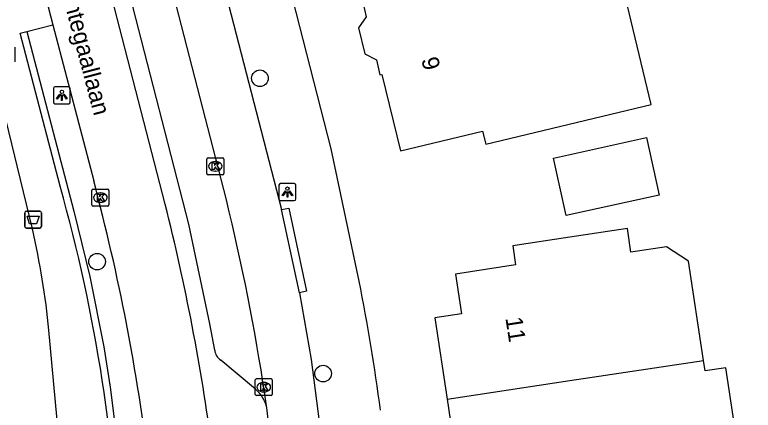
# Model space of a CAD drawing. Extents: x 161772 to 163123, y 383092 to 383917.
# Drawn here: x 161967.27 to 162010.81, y 383383.09 to 383406.43 of the extents above; entities that cross this region are included whole.
import ezdxf

# ---------------------------------------------------------------- set-up
doc = ezdxf.new("R2010")
doc.units = 0
for name, color, linetype in [('IMGEO_Afvalbak', 7, 'Continuous'), ('IMGEO_Boom', 7, 'Continuous'), ('IMGEO_Brandkraan', 7, 'Continuous'), ('IMGEO_Fietspad_gesloten', 7, 'Continuous'), ('IMGEO_Haag', 7, 'Continuous'), ('IMGEO_Kolk', 7, 'Continuous'), ('IMGEO_Lichtpunt', 7, 'Continuous'), ('IMGEO_Openbare_ruimte_label', 7, 'Continuous'), ('IMGEO_Pand', 7, 'Continuous'), ('IMGEO_Pand_nummerreeks', 7, 'Continuous'), ('IMGEO_Parkeervlak_open', 7, 'Continuous'), ('IMGEO_Rijbaan_lokaal_gesloten', 7, 'Continuous'), ('IMGEO_Voetpad_gesloten', 7, 'Continuous'), ('IMGEO_Voetpad_open', 7, 'Continuous')]:
    doc.layers.add(name, color=color, linetype=linetype)

msp = doc.modelspace()

# ---------------------------------------------------------------- linework, layer by layer
at = {"layer": 'IMGEO_Afvalbak'}
for p, q in [((161967.853, 383393.939), (161967.853, 383394.739)), ((161967.853, 383394.739), (161967.853, 383393.939)), ((161967.953, 383394.839), (161968.743, 383394.839)), ((161968.743, 383394.839), (161967.953, 383394.839)), ((161968.843, 383394.739), (161968.843, 383393.939)), ((161968.843, 383393.939), (161968.843, 383394.739)), ((161968.743, 383393.839), (161967.953, 383393.839)), ((161967.953, 383393.839), (161968.743, 383393.839))]:
    msp.add_line(p, q, dxfattribs=at)
msp.add_lwpolyline([(161967.996, 383394.553), (161968.7, 383394.553), (161968.551, 383394.083), (161968.145, 383394.083), (161967.996, 383394.553)], dxfattribs=at)
for centre, start, end in [((161967.953, 383394.739), 90, 180), ((161967.953, 383394.739), 90, 180), ((161968.743, 383394.739), 0, 90), ((161968.743, 383394.739), 360, 90), ((161967.953, 383393.939), 180, 270), ((161967.953, 383393.939), 180, 270), ((161968.743, 383393.939), 270, 0), ((161968.743, 383393.939), 270, 0)]:
    msp.add_arc(centre, 0.1, start, end, dxfattribs=at)
at = {"layer": 'IMGEO_Boom'}
for centre in [(161981.723, 383402.68), (161972.124, 383391.861), (161985.446, 383385.256)]:
    msp.add_circle(centre, 0.489, dxfattribs=at)
at = {"layer": 'IMGEO_Brandkraan'}
msp.add_line((161967.268, 383404.507), (161967.268, 383403.655), dxfattribs=at)
msp.add_lwpolyline([(161967.268, 383404.507), (161967.268, 383403.655)], dxfattribs=at)
at = {"layer": 'IMGEO_Fietspad_gesloten'}
for points in [[(161976.137, 383395.25), (161960.66, 383455.182)], [(161968.079, 383411.396), (161969.508, 383405.824)], [(161969.508, 383405.824), (161971.921, 383396.62)]]:
    msp.add_lwpolyline(points, dxfattribs=at)
for centre, radius, start, end in [((161853.206, 383364.887), 122.883, 6.92298, 14.96535), ((161852.637, 383364.07), 127.375, 7.55991, 14.16929)]:
    msp.add_arc(centre, radius, start, end, dxfattribs=at)
at = {"layer": 'IMGEO_Haag'}
msp.add_lwpolyline([(161967.979, 383405.437), (161970.76, 383394.838), (161971.696, 383390.984), (161972.516, 383386.826), (161972.897, 383384.465), (161973.463, 383379.935), (161973.746, 383376.726), (161973.914, 383373.196), (161973.773, 383369.167)], dxfattribs=at)
at = {"layer": 'IMGEO_Kolk'}
for p, q in [((161978.595, 383397.062), (161978.595, 383397.914)), ((161978.67, 383397.988), (161979.522, 383397.988)), ((161979.083, 383397.768), (161979.108, 383397.768)), ((161979.596, 383397.914), (161979.596, 383397.062)), ((161979.106, 383397.208), (161979.081, 383397.208)), ((161979.522, 383396.988), (161978.67, 383396.988)), ((161971.818, 383395.208), (161971.818, 383396.06)), ((161971.893, 383396.134), (161972.745, 383396.134)), ((161972.306, 383395.914), (161972.331, 383395.914)), ((161972.819, 383396.06), (161972.819, 383395.208)), ((161972.745, 383395.134), (161971.893, 383395.134)), ((161972.329, 383395.354), (161972.304, 383395.354)), ((161981.525, 383384.957), (161982.377, 383384.957)), ((161981.45, 383384.031), (161981.45, 383384.883)), ((161981.938, 383384.737), (161981.963, 383384.737)), ((161982.451, 383384.883), (161982.451, 383384.031)), ((161981.961, 383384.177), (161981.936, 383384.177)), ((161982.377, 383383.957), (161981.525, 383383.957))]:
    msp.add_line(p, q, dxfattribs=at)
for points in [[(161978.595, 383397.062), (161978.595, 383397.914)], [(161978.67, 383397.988), (161979.522, 383397.988)], [(161978.916, 383397.688), (161979.039, 383397.688), (161979.039, 383397.537), (161979.169, 383397.688), (161979.333, 383397.688), (161979.187, 383397.537), (161979.34, 383397.288), (161979.188, 383397.288), (161979.103, 383397.452), (161979.039, 383397.385), (161979.039, 383397.288), (161978.916, 383397.288), (161978.916, 383397.688)], [(161979.596, 383397.914), (161979.596, 383397.062)], [(161979.522, 383396.988), (161978.67, 383396.988)], [(161971.818, 383395.208), (161971.818, 383396.06)], [(161971.893, 383396.134), (161972.745, 383396.134)], [(161972.819, 383396.06), (161972.819, 383395.208)], [(161972.139, 383395.834), (161972.262, 383395.834), (161972.262, 383395.683), (161972.392, 383395.834), (161972.556, 383395.834), (161972.41, 383395.683), (161972.563, 383395.434), (161972.411, 383395.434), (161972.326, 383395.598), (161972.262, 383395.531), (161972.262, 383395.434), (161972.139, 383395.434), (161972.139, 383395.834)], [(161972.745, 383395.134), (161971.893, 383395.134)], [(161981.525, 383384.957), (161982.377, 383384.957)], [(161981.45, 383384.031), (161981.45, 383384.883)], [(161981.771, 383384.657), (161981.894, 383384.657), (161981.894, 383384.506), (161982.024, 383384.657), (161982.188, 383384.657), (161982.042, 383384.506), (161982.195, 383384.257), (161982.043, 383384.257), (161981.958, 383384.421), (161981.894, 383384.354), (161981.894, 383384.257), (161981.771, 383384.257), (161981.771, 383384.657)], [(161982.451, 383384.883), (161982.451, 383384.031)], [(161982.377, 383383.957), (161981.525, 383383.957)]]:
    msp.add_lwpolyline(points, dxfattribs=at)
for centre, start, end in [((161978.672, 383397.912), 91.552, 178.448), ((161978.672, 383397.912), 91.552, 178.448), ((161979.52, 383397.912), 1.552, 88.448), ((161979.52, 383397.912), 1.552, 88.448), ((161978.672, 383397.064), 181.552, 268.448), ((161978.672, 383397.064), 181.552, 268.448), ((161979.52, 383397.064), 271.552, 358.448), ((161979.52, 383397.064), 271.552, 358.448), ((161971.895, 383396.058), 91.552, 178.448), ((161971.895, 383396.058), 91.552, 178.448), ((161972.743, 383396.058), 1.552, 88.448), ((161972.743, 383396.058), 1.552, 88.448), ((161971.895, 383395.21), 181.552, 268.448), ((161971.895, 383395.21), 181.552, 268.448), ((161972.743, 383395.21), 271.552, 358.448), ((161972.743, 383395.21), 271.552, 358.448), ((161981.527, 383384.881), 91.552, 178.448), ((161981.527, 383384.881), 91.552, 178.448), ((161982.375, 383384.881), 1.552, 88.448), ((161982.375, 383384.881), 1.552, 88.448), ((161981.527, 383384.033), 181.552, 268.448), ((161981.527, 383384.033), 181.552, 268.448), ((161982.375, 383384.033), 271.552, 358.448), ((161982.375, 383384.033), 271.552, 358.448)]:
    msp.add_arc(centre, 0.0765, start, end, dxfattribs=at)
for centre, major_axis, ratio, start_param, end_param in [((161979.082, 383397.488), (-0.387, 0.002), 0.722429, 4.712389, 7.853982), ((161979.107, 383397.488), (-0.39, 0.002), 0.717154, 1.570796, 4.712389), ((161972.305, 383395.634), (-0.387, 0.002), 0.722429, 4.712389, 7.853982), ((161972.33, 383395.634), (-0.39, 0.002), 0.717154, 1.570796, 4.712389), ((161981.937, 383384.457), (-0.387, 0.002), 0.722429, 4.712389, 7.853982), ((161981.962, 383384.457), (-0.39, 0.002), 0.717154, 1.570796, 4.712389)]:
    msp.add_ellipse(centre, major_axis=major_axis, ratio=ratio, start_param=start_param, end_param=end_param, dxfattribs=at)
at = {"layer": 'IMGEO_Lichtpunt'}
for p, q in [((161969.546, 383402.082), (161969.546, 383401.275)), ((161969.546, 383402.082), (161969.546, 383401.275)), ((161970.448, 383402.177), (161969.64, 383402.177)), ((161970.448, 383402.177), (161969.64, 383402.177)), ((161970.542, 383401.275), (161970.542, 383402.082)), ((161970.542, 383401.275), (161970.542, 383402.082)), ((161969.64, 383401.181), (161970.448, 383401.181)), ((161969.64, 383401.181), (161970.448, 383401.181)), ((161982.848, 383396.371), (161982.848, 383395.564)), ((161982.848, 383396.371), (161982.848, 383395.564)), ((161983.75, 383396.466), (161982.942, 383396.466)), ((161983.75, 383396.466), (161982.942, 383396.466)), ((161983.844, 383395.564), (161983.844, 383396.371)), ((161983.844, 383395.564), (161983.844, 383396.371)), ((161982.942, 383395.47), (161983.75, 383395.47)), ((161982.942, 383395.47), (161983.75, 383395.47))]:
    msp.add_line(p, q, dxfattribs=at)
for points in [[(161969.92, 383401.746), (161969.959, 383401.718), (161969.771, 383401.456), (161969.733, 383401.483), (161969.92, 383401.746)], [(161970.022, 383401.698), (161970.069, 383401.698), (161970.069, 383401.376), (161970.022, 383401.376), (161970.022, 383401.698)], [(161970.132, 383401.718), (161970.17, 383401.745), (161970.357, 383401.483), (161970.318, 383401.455), (161970.132, 383401.718)], [(161983.222, 383396.035), (161983.261, 383396.007), (161983.073, 383395.745), (161983.035, 383395.772), (161983.222, 383396.035)], [(161983.324, 383395.987), (161983.371, 383395.987), (161983.371, 383395.665), (161983.324, 383395.665), (161983.324, 383395.987)], [(161983.434, 383396.007), (161983.472, 383396.034), (161983.659, 383395.772), (161983.62, 383395.744), (161983.434, 383396.007)]]:
    msp.add_lwpolyline(points, dxfattribs=at)
for centre in [(161970.045, 383401.88), (161983.347, 383396.169)]:
    msp.add_circle(centre, 0.0994, dxfattribs=at)
for centre, start, end in [((161969.64, 383402.082), 90, 180), ((161969.64, 383402.082), 90, 180), ((161970.448, 383402.082), 0, 90), ((161970.448, 383402.082), 0, 90), ((161969.64, 383401.275), 180, 270), ((161969.64, 383401.275), 180, 270), ((161970.448, 383401.275), 270, 0), ((161970.448, 383401.275), 270, 360), ((161982.942, 383396.371), 90, 180), ((161982.942, 383396.371), 90, 180), ((161983.75, 383396.371), 0, 90), ((161983.75, 383396.371), 0, 90), ((161982.942, 383395.564), 180, 270), ((161982.942, 383395.564), 180, 270), ((161983.75, 383395.564), 270, 0), ((161983.75, 383395.564), 270, 360)]:
    msp.add_arc(centre, 0.0946, start, end, dxfattribs=at)
at = {"layer": 'IMGEO_Pand'}
for points in [[(161990.686, 383407.847), (161987.798, 383407.17), (161987.997, 383406.311), (161987.535, 383405.654), (161987.902, 383404.123), (161988.595, 383403.761), (161988.798, 383402.883), (161988.906, 383402.908), (161990.006, 383398.4), (161994.848, 383399.563), (161995.035, 383398.785), (162004.796, 383401.129), (162002.226, 383411.887), (161991.944, 383409.431), (161992.237, 383408.219), (161990.686, 383407.847)], [(161999.027, 383397.975), (162004.52, 383399.186), (162005.268, 383395.792), (161999.775, 383394.581), (161999.027, 383397.975)], [(162007.878, 383386.026), (162006.995, 383391.883), (162005.687, 383392.739), (162003.598, 383392.422), (162003.388, 383393.812), (162000, 383393.298), (161996.633, 383392.787), (161996.802, 383391.666), (161993.246, 383391.13), (161993.599, 383388.788), (161992.033, 383388.552), (161992.757, 383383.75)], [(161992.757, 383383.75), (162000, 383384.84), (162007.878, 383386.026)], [(161992.757, 383383.75), (161993.48, 383378.952), (161995.092, 383379.195), (161995.462, 383376.738), (161999.006, 383377.272), (161999.136, 383376.413), (162000, 383376.543), (162005.861, 383377.41), (162006.334, 383374.271), (162010.81, 383374.95), (162009.203, 383385.604), (162007.97, 383385.417), (162007.878, 383386.026)]]:
    msp.add_lwpolyline(points, dxfattribs=at)
at = {"layer": 'IMGEO_Parkeervlak_open'}
for points in [[(161979.059, 383386.635), (161978.765, 383388.191), (161977.523, 383394.063), (161974.044, 383407.626)], [(161981.46, 383384.34), (161979.41, 383386.052)]]:
    msp.add_lwpolyline(points, dxfattribs=at)
for centre, radius, start, end in [((161979.884, 383386.734), 0.831, 186.8688, 235.232), ((161980.119, 383382.776), 2.06, 12.9303, 49.3936)]:
    msp.add_arc(centre, radius, start, end, dxfattribs=at)
at = {"layer": 'IMGEO_Rijbaan_lokaal_gesloten'}
for points in [[(161979.748, 383395.513), (161966.176, 383448.104)], [(161979.878, 383407.029), (161982.996, 383394.943)], [(161984.052, 383390.021), (161982.996, 383394.943)], [(161984.052, 383390.021), (161984.753, 383386.092), (161985.559, 383379.831)], [(161982.127, 383383.237), (161982.017, 383384.028)], [(161982.536, 383379.669), (161982.127, 383383.237)]]:
    msp.add_lwpolyline(points, dxfattribs=at)
msp.add_arc((161851.687, 383364.246), 131.822, 8.63053, 13.72058, dxfattribs=at)
at = {"layer": 'IMGEO_Voetpad_gesloten'}
for points in [[(161968.312, 383393.79), (161964.267, 383410.402), (161955.259, 383445.271), (161954.993, 383445.237)], [(161969.94, 383396.311), (161967.591, 383405.339), (161967.979, 383405.437)], [(161967.979, 383405.437), (161969.508, 383405.824)], [(161970.218, 383377.639), (161969.284, 383387.816)]]:
    msp.add_lwpolyline(points, dxfattribs=at)
for centre, radius, start, end in [((161877.137, 383370.132), 96.425, 1.82077, 15.75313), ((161921.363, 383383.085), 48.154, 5.6381, 12.8445)]:
    msp.add_arc(centre, radius, start, end, dxfattribs=at)
at = {"layer": 'IMGEO_Voetpad_open'}
for points in [[(161987.571, 383390.708), (161985.923, 383398.52), (161979.14, 383425.031), (161979.364, 383425.078), (161972.09, 383452.564)], [(161982.996, 383394.943), (161983.422, 383395.021), (161984.476, 383390.121), (161984.052, 383390.021)]]:
    msp.add_lwpolyline(points, dxfattribs=at)
msp.add_arc((161873.375, 383367.899), 116.451, 7.49749, 11.29534, dxfattribs=at)

# ---------------------------------------------------------------- texts
at = {"layer": 'IMGEO_Openbare_ruimte_label'}
msp.add_text('Nachtegaallaan', height=1, rotation=284.7727, dxfattribs=at).set_placement((161969.584, 383409.405))
at = {"layer": 'IMGEO_Pand_nummerreeks'}
for s, rotation, p in [('9', 284.3267, (161991.229, 383403.794)), ('11', 278.7533, (161996.196, 383388.53))]:
    msp.add_text(s, height=1, rotation=rotation, dxfattribs=at).set_placement(p)

doc.saveas('drawing.dxf')
